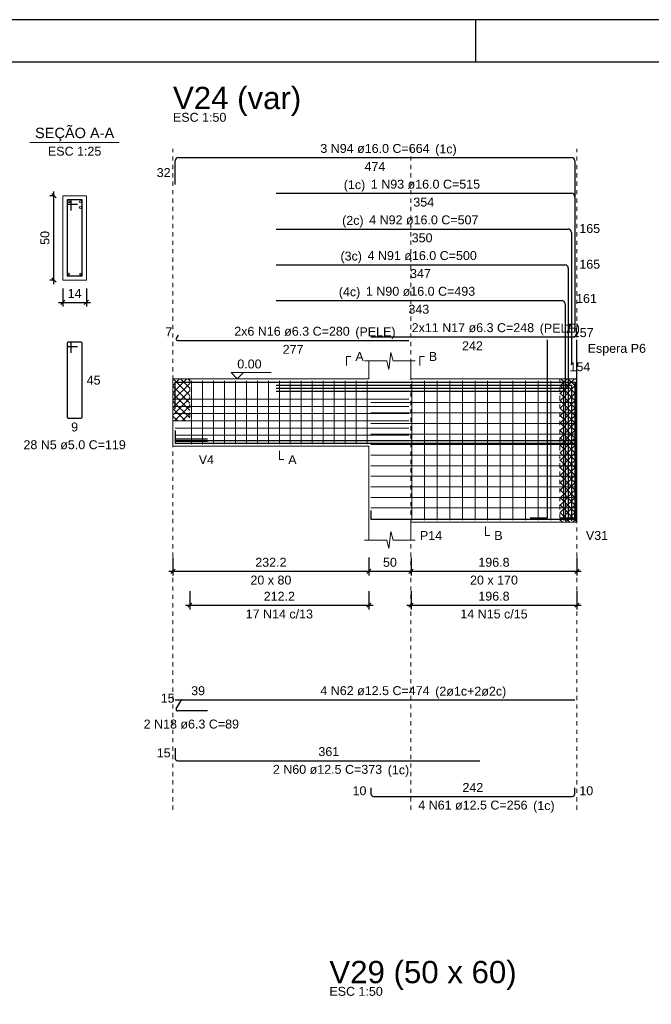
# Model space of a CAD drawing. Header units: millimetres. Extents: x 10 to 1250, y -62 to 528.
# Tile 878 of 909: x 976 to 991, y 105 to 128. Entities that reach past the tile are written whole.
import ezdxf

# ---------------------------------------------------------------- set-up
doc = ezdxf.new("R2010")
doc.units = ezdxf.units.MM
doc.header["$LTSCALE"] = 0.05
doc.linetypes.add('DOT', pattern=[6.35, 0, -6.35])
for name, color, linetype, lineweight in [('Descrição da armadura', 7, 'Continuous', 5), ('DT-Arm complementar', 5, 'Continuous', 5), ('DT-Barras na forma', 2, 'Continuous', 30), ('DT-Barras no corte', 5, 'Continuous', 5), ('DT-Barras rebatidas', 2, 'Continuous', 30), ('DT-Cotas', 9, 'Continuous', 5), ('DT-Forma', 5, 'Continuous', 5), ('DT-Hachura intersecção vigas', 9, 'Continuous', 5), ('DT-Pontilhado', 9, 'DOT', 5), ('DT-Textos', 7, 'Continuous', 5), ('DT-Título', 3, 'Continuous', 20), ('Textos armaduras', 7, 'Continuous', 5)]:
    doc.layers.add(name, color=color, linetype=linetype, lineweight=lineweight)
doc.layers.add('FOLHA_PADRÃO', color=7, linetype='Continuous')
doc.styles.add('Arial', font='arial.ttf')
doc.styles.get("Standard").update_dxf_attribs({"font": 'arial.ttf'})
doc.dimstyles.new('UM_25.000000', dxfattribs={"dimtxt": 0.18, "dimasz": 0.1, "dimexe": 0.1, "dimexo": 0.2, "dimgap": 0, "dimtad": 1, "dimtih": 1, "dimtoh": 1, "dimdec": 1, "dimlfac": 25, "dimzin": 0, "dimdsep": 46, "dimtxsty": 'Standard', "dimcen": 0.09, "dimdle": 0.1, "dimadec": 1, "dimazin": 2, "dimtfac": 1, "dimtdec": 4, "dimtofl": 0, "dimtmove": 0, "dimatfit": 3, "dimfxl": 1, "dimtolj": 1, "dimarcsym": 0})
doc.dimstyles.new('UM_50.000000', dxfattribs={"dimtxt": 0.18, "dimasz": 0.1, "dimexe": 0.1, "dimexo": 0.2, "dimgap": 0.1, "dimtad": 1, "dimdec": 1, "dimlfac": 50, "dimzin": 0, "dimdsep": 46, "dimtxsty": 'Standard', "dimblk": 'OBLIQUE', "dimcen": 0.09, "dimdle": 0.1, "dimadec": 1, "dimazin": 2, "dimtfac": 1, "dimtdec": 1, "dimtofl": 0, "dimtmove": 0, "dimatfit": 3, "dimldrblk": 'OBLIQUE', "dimfxl": 1, "dimtolj": 1, "dimarcsym": 1})
pattern_1 = [(45, (943.07463, 68.95515), (-0.08838835, 0.08838835), []), (135, (943.07463, 68.95515), (-0.08838835, -0.08838835), [])]

# ---------------------------------------------------------------- blocks, each defined once
blk = doc.blocks.new('A1EST. 1500')
at = {"layer": 'FOLHA_PADRÃO', "color": 1, "linetype": 'Continuous'}
for p, q in [((150.008, 59.4), (0, 59.4)), ((41.5, 59.4), (41.5, 58.4))]:
    blk.add_line(p, q, dxfattribs=at)
at = {"layer": 'FOLHA_PADRÃO', "color": 6, "linetype": 'Continuous'}
blk.add_lwpolyline([(149, 58.4), (149, 1), (1, 1), (1, 58.4), (149, 58.4)], dxfattribs=at)
blk = doc.blocks.new('_Oblique')
at = {"color": 0, "linetype": 'ByBlock', "lineweight": -2}
blk.add_line((-0.5, -0.5), (0.5, 0.5), dxfattribs=at)
blk = doc.blocks.new('*D1351')
at = {"layer": 'Defpoints', "color": 0, "transparency": 16777216}
for p in [(976.412, 123.756), (976.623, 123.756), (976.623, 121.756)]:
    blk.add_point(p, dxfattribs=at)
at = {"layer": 'DT-Cotas', "color": 0, "lineweight": -2, "transparency": 16777216}
for p, q in [((976.412, 121.656), (976.412, 123.856)), ((976.423, 123.756), (976.312, 123.756)), ((976.423, 121.756), (976.312, 121.756))]:
    blk.add_line(p, q, dxfattribs=at)
at = {"layer": 'DT-Cotas', "color": 0, "lineweight": -2, "transparency": 16777216, "xscale": 0.1, "yscale": 0.1, "zscale": 0.1}
for p, rotation in [((976.412, 123.756), 90), ((976.412, 121.756), 270)]:
    blk.add_blockref('_Oblique', p, dxfattribs=dict(at, rotation=rotation))
at = {"layer": 'DT-Cotas', "transparency": 16777216, "insert": (976.2, 122.756), "char_height": 0.2118, "attachment_point": 5, "rotation": 90, "style": 'Arial'}
blk.add_mtext('\\A1;50', dxfattribs=at)
blk = doc.blocks.new('*D1352')
at = {"layer": 'Defpoints', "color": 0, "transparency": 16777216}
for p in [(976.623, 121.756), (977.183, 121.756), (977.183, 121.227)]:
    blk.add_point(p, dxfattribs=at)
at = {"layer": 'DT-Cotas', "color": 0, "lineweight": -2, "transparency": 16777216}
for p, q in [((976.623, 121.556), (976.623, 121.127)), ((977.183, 121.556), (977.183, 121.127)), ((976.523, 121.227), (977.283, 121.227))]:
    blk.add_line(p, q, dxfattribs=at)
at = {"layer": 'DT-Cotas', "color": 0, "lineweight": -2, "transparency": 16777216, "xscale": 0.1, "yscale": 0.1, "zscale": 0.1, "rotation": 180}
blk.add_blockref('_Oblique', (976.623, 121.227), dxfattribs=at)
at = {"layer": 'DT-Cotas', "color": 0, "lineweight": -2, "transparency": 16777216, "xscale": 0.1, "yscale": 0.1, "zscale": 0.1}
blk.add_blockref('_Oblique', (977.183, 121.227), dxfattribs=at)
at = {"layer": 'DT-Cotas', "transparency": 16777216, "insert": (976.903, 121.439), "char_height": 0.2118, "attachment_point": 5, "rotation": 0.0057, "style": 'Arial'}
blk.add_mtext('\\A1;14', dxfattribs=at)
blk = doc.blocks.new('*D1353')
at = {"layer": 'Defpoints', "color": 0, "transparency": 16777216}
for p in [(979.236, 115.378), (983.88, 115.378), (983.88, 114.849)]:
    blk.add_point(p, dxfattribs=at)
at = {"layer": 'DT-Cotas', "color": 0, "lineweight": -2, "transparency": 16777216}
for p, q in [((979.236, 115.178), (979.236, 114.749)), ((983.88, 115.178), (983.88, 114.749)), ((979.136, 114.849), (983.98, 114.849))]:
    blk.add_line(p, q, dxfattribs=at)
at = {"layer": 'DT-Cotas', "color": 0, "lineweight": -2, "transparency": 16777216, "xscale": 0.1, "yscale": 0.1, "zscale": 0.1, "rotation": 180}
blk.add_blockref('_Oblique', (979.236, 114.849), dxfattribs=at)
at = {"layer": 'DT-Cotas', "color": 0, "lineweight": -2, "transparency": 16777216, "xscale": 0.1, "yscale": 0.1, "zscale": 0.1}
blk.add_blockref('_Oblique', (983.88, 114.849), dxfattribs=at)
at = {"layer": 'DT-Cotas', "transparency": 16777216, "insert": (981.558, 115.06), "char_height": 0.2118, "attachment_point": 5, "rotation": 0.0057, "style": 'Arial'}
blk.add_mtext('\\A1;232.2', dxfattribs=at)
blk = doc.blocks.new('*D1354')
at = {"layer": 'Defpoints', "color": 0, "transparency": 16777216}
for p in [(983.88, 115.378), (984.88, 115.378), (984.88, 114.849)]:
    blk.add_point(p, dxfattribs=at)
at = {"layer": 'DT-Cotas', "color": 0, "lineweight": -2, "transparency": 16777216}
for p, q in [((983.88, 115.178), (983.88, 114.749)), ((984.88, 115.178), (984.88, 114.749)), ((983.78, 114.849), (984.98, 114.849))]:
    blk.add_line(p, q, dxfattribs=at)
at = {"layer": 'DT-Cotas', "color": 0, "lineweight": -2, "transparency": 16777216, "xscale": 0.1, "yscale": 0.1, "zscale": 0.1, "rotation": 180}
blk.add_blockref('_Oblique', (983.88, 114.849), dxfattribs=at)
at = {"layer": 'DT-Cotas', "color": 0, "lineweight": -2, "transparency": 16777216, "xscale": 0.1, "yscale": 0.1, "zscale": 0.1}
blk.add_blockref('_Oblique', (984.88, 114.849), dxfattribs=at)
at = {"layer": 'DT-Cotas', "transparency": 16777216, "insert": (984.38, 115.06), "char_height": 0.2118, "attachment_point": 5, "rotation": 0.0057, "style": 'Arial'}
blk.add_mtext('\\A1;50', dxfattribs=at)
blk = doc.blocks.new('*D1355')
at = {"layer": 'Defpoints', "color": 0, "transparency": 16777216}
for p in [(984.88, 115.378), (988.815, 115.378), (988.815, 114.849)]:
    blk.add_point(p, dxfattribs=at)
at = {"layer": 'DT-Cotas', "color": 0, "lineweight": -2, "transparency": 16777216}
for p, q in [((984.88, 115.178), (984.88, 114.749)), ((988.815, 115.178), (988.815, 114.749)), ((984.78, 114.849), (988.915, 114.849))]:
    blk.add_line(p, q, dxfattribs=at)
at = {"layer": 'DT-Cotas', "color": 0, "lineweight": -2, "transparency": 16777216, "xscale": 0.1, "yscale": 0.1, "zscale": 0.1, "rotation": 180}
blk.add_blockref('_Oblique', (984.88, 114.849), dxfattribs=at)
at = {"layer": 'DT-Cotas', "color": 0, "lineweight": -2, "transparency": 16777216, "xscale": 0.1, "yscale": 0.1, "zscale": 0.1}
blk.add_blockref('_Oblique', (988.815, 114.849), dxfattribs=at)
at = {"layer": 'DT-Cotas', "transparency": 16777216, "insert": (986.847, 115.06), "char_height": 0.2118, "attachment_point": 5, "rotation": 0.0057, "style": 'Arial'}
blk.add_mtext('\\A1;196.8', dxfattribs=at)
blk = doc.blocks.new('*D1356')
at = {"layer": 'Defpoints', "color": 0, "transparency": 16777216}
for p in [(979.636, 114.573), (983.88, 114.573), (983.88, 114.044)]:
    blk.add_point(p, dxfattribs=at)
at = {"layer": 'DT-Cotas', "color": 0, "lineweight": -2, "transparency": 16777216}
for p, q in [((979.636, 114.373), (979.636, 113.944)), ((983.88, 114.373), (983.88, 113.944)), ((979.536, 114.044), (983.98, 114.044))]:
    blk.add_line(p, q, dxfattribs=at)
at = {"layer": 'DT-Cotas', "color": 0, "lineweight": -2, "transparency": 16777216, "xscale": 0.1, "yscale": 0.1, "zscale": 0.1, "rotation": 180}
blk.add_blockref('_Oblique', (979.636, 114.044), dxfattribs=at)
at = {"layer": 'DT-Cotas', "color": 0, "lineweight": -2, "transparency": 16777216, "xscale": 0.1, "yscale": 0.1, "zscale": 0.1}
blk.add_blockref('_Oblique', (983.88, 114.044), dxfattribs=at)
at = {"layer": 'DT-Cotas', "transparency": 16777216, "insert": (981.758, 114.256), "char_height": 0.2118, "attachment_point": 5, "rotation": 0.0057, "style": 'Arial'}
blk.add_mtext('\\A1;212.2', dxfattribs=at)
blk = doc.blocks.new('*D1363')
at = {"layer": 'Defpoints', "color": 0, "transparency": 16777216}
for p in [(984.88, 114.573), (988.815, 114.573), (988.815, 114.044)]:
    blk.add_point(p, dxfattribs=at)
at = {"layer": 'DT-Cotas', "color": 0, "lineweight": -2, "transparency": 16777216}
for p, q in [((984.88, 114.373), (984.88, 113.944)), ((988.815, 114.373), (988.815, 113.944)), ((984.78, 114.044), (988.915, 114.044))]:
    blk.add_line(p, q, dxfattribs=at)
at = {"layer": 'DT-Cotas', "color": 0, "lineweight": -2, "transparency": 16777216, "xscale": 0.1, "yscale": 0.1, "zscale": 0.1, "rotation": 180}
blk.add_blockref('_Oblique', (984.88, 114.044), dxfattribs=at)
at = {"layer": 'DT-Cotas', "color": 0, "lineweight": -2, "transparency": 16777216, "xscale": 0.1, "yscale": 0.1, "zscale": 0.1}
blk.add_blockref('_Oblique', (988.815, 114.044), dxfattribs=at)
at = {"layer": 'DT-Cotas', "transparency": 16777216, "insert": (986.847, 114.256), "char_height": 0.2118, "attachment_point": 5, "rotation": 0.0057, "style": 'Arial'}
blk.add_mtext('\\A1;196.8', dxfattribs=at)

msp = doc.modelspace()

# ---------------------------------------------------------------- hatches: boundary and pattern name
at = {"layer": 'DT-Hachura intersecção vigas', "linetype": 'Continuous'}
h = msp.add_hatch(dxfattribs=at)
h.set_pattern_fill('ANSI37', color=256, style=0)
h.set_pattern_definition(pattern_1)
h.paths.add_polyline_path([(979.2356, 118.4135), (979.6356, 118.4135), (979.6356, 119.4135), (979.2356, 119.4135), (979.2356, 118.4135)])
h = msp.add_hatch(dxfattribs=at)
h.set_pattern_fill('ANSI37', color=256, style=0)
h.set_pattern_definition(pattern_1)
h.paths.add_polyline_path([(988.407, 116.0135), (988.8152, 116.0135), (988.8152, 119.4135), (988.407, 119.4135), (988.407, 116.0135)])

# ---------------------------------------------------------------- linework, layer by layer
at = {"layer": 'DT-Arm complementar'}
for p, q in [((979.6776, 117.8635), (979.6776, 119.3635)), ((979.9376, 117.8635), (979.9376, 119.3635)), ((980.1976, 117.8635), (980.1976, 119.3635)), ((980.4576, 117.8635), (980.4576, 119.3635)), ((980.7176, 117.8635), (980.7176, 119.3635)), ((980.9776, 117.8635), (980.9776, 119.3635)), ((981.2376, 117.8635), (981.2376, 119.3635)), ((981.4976, 117.8635), (981.4976, 119.3635)), ((981.7576, 117.8635), (981.7576, 119.3635)), ((982.0176, 117.8635), (982.0176, 119.3635)), ((982.2776, 117.8635), (982.2776, 119.3635)), ((982.5376, 117.8635), (982.5376, 119.3635)), ((982.7976, 117.8635), (982.7976, 119.3635)), ((983.0576, 117.8635), (983.0576, 119.3635)), ((983.3176, 117.8635), (983.3176, 119.3635)), ((983.5776, 117.8635), (983.5776, 119.3635)), ((983.8376, 117.8635), (983.8376, 119.3635)), ((984.8975, 116.0635), (984.8975, 119.3635)), ((985.1975, 116.0635), (985.1975, 119.3635)), ((985.4975, 116.0635), (985.4975, 119.3635)), ((985.7975, 116.0635), (985.7975, 119.3635)), ((986.0975, 116.0635), (986.0975, 119.3635)), ((986.3975, 116.0635), (986.3975, 119.3635)), ((986.6975, 116.0635), (986.6975, 119.3635)), ((986.9975, 116.0635), (986.9975, 119.3635)), ((987.2975, 116.0635), (987.2975, 119.3635)), ((987.5975, 116.0635), (987.5975, 119.3635)), ((987.8975, 116.0635), (987.8975, 119.3635)), ((988.1975, 116.0635), (988.1975, 119.3635)), ((988.4975, 116.0635), (988.4975, 119.3635)), ((988.7975, 116.0635), (988.7975, 119.3635)), ((979.2856, 118.9312), (984.8296, 118.9312)), ((979.2856, 118.7595), (984.8296, 118.7595)), ((983.9296, 118.8528), (988.7653, 118.8528)), ((979.2856, 118.5879), (984.8296, 118.5879)), ((983.9296, 118.6026), (988.7653, 118.6026)), ((979.2856, 118.4162), (984.8296, 118.4162)), ((979.2856, 118.2445), (984.8296, 118.2445)), ((983.9296, 118.3525), (988.7653, 118.3525)), ((979.2856, 118.0728), (984.8296, 118.0728)), ((983.9296, 118.1023), (988.7653, 118.1023)), ((983.9296, 117.8522), (988.7653, 117.8522)), ((983.9296, 117.602), (988.7653, 117.602)), ((983.9296, 117.3519), (988.7653, 117.3519)), ((983.9296, 117.1017), (988.7653, 117.1017)), ((983.9296, 116.8516), (988.7653, 116.8516)), ((983.9296, 116.6014), (988.7653, 116.6014)), ((983.9296, 116.3513), (988.7653, 116.3513))]:
    msp.add_line(p, q, dxfattribs=at)
at = {"layer": 'DT-Barras na forma'}
for p, q in [((976.8234, 123.6565), (976.7234, 123.6565)), ((976.7234, 123.6565), (976.7234, 121.8565)), ((977.0834, 123.6565), (976.7234, 123.6565)), ((976.7234, 123.6565), (976.7234, 123.5565)), ((976.7234, 123.5565), (976.9734, 123.5565)), ((976.8234, 123.4065), (976.8234, 123.6565)), ((977.0834, 121.8565), (977.0834, 123.6565)), ((976.7234, 121.8565), (977.0834, 121.8565)), ((979.2856, 117.9868), (980.0559, 117.9868)), ((979.2856, 117.9364), (980.0559, 117.9364))]:
    msp.add_line(p, q, dxfattribs=at)
for points in [[(988.1076, 120.3384), (988.1076, 116.1045), (987.7076, 116.1045)], [(988.8076, 120.3384), (988.8076, 116.1045), (988.4076, 116.1045)], [(979.2856, 118.7004), (979.2856, 119.3375), (988.7653, 119.3375), (988.7653, 116.0475)], [(981.6796, 119.3375), (988.7653, 119.3375), (988.7653, 116.0475)], [(981.6796, 119.2655), (988.6877, 119.2655), (988.6877, 116.0475)], [(981.6796, 119.1935), (988.6101, 119.1935), (988.6101, 116.0475)], [(981.6796, 119.1215), (988.5325, 119.1215), (988.5325, 116.0475)], [(979.2856, 118.186), (979.2856, 117.886), (986.5136, 117.886)], [(979.2856, 117.951), (988.7653, 117.951)], [(979.2856, 117.886), (988.7653, 117.886)], [(983.9296, 116.286), (983.9296, 116.086), (988.7653, 116.086), (988.7653, 116.286)]]:
    msp.add_lwpolyline(points, dxfattribs=at)
at = {"layer": 'DT-Barras no corte'}
for centre, radius in [((976.7684, 123.6115), 0.025), ((977.0384, 123.6115), 0.025), ((977.0384, 123.4815), 0.025), ((976.7634, 121.8965), 0.02), ((977.0434, 121.8965), 0.02)]:
    msp.add_circle(centre, radius, dxfattribs=at)
at = {"layer": 'DT-Barras rebatidas'}
for p, q in [((979.2856, 124.0237), (979.2856, 124.5808)), ((979.3656, 124.6608), (988.6853, 124.6608)), ((988.7653, 124.5808), (988.7653, 121.3708)), ((981.6796, 123.8136), (988.6853, 123.8136)), ((988.7653, 123.7336), (988.7653, 120.5236)), ((981.6796, 122.9664), (988.6077, 122.9664)), ((988.6877, 122.8864), (988.6877, 119.7484)), ((981.6796, 122.1192), (988.5301, 122.1192)), ((988.6101, 122.0392), (988.6101, 118.9732)), ((981.6796, 121.272), (988.4525, 121.272)), ((988.5325, 121.192), (988.5325, 118.198)), ((988.7744, 120.4247), (988.8378, 120.5345)), ((979.3581, 120.4497), (979.3129, 120.3715)), ((979.3402, 120.3243), (984.8296, 120.3243)), ((983.9296, 120.409), (988.7471, 120.409)), ((976.7234, 120.2498), (976.7234, 118.5098)), ((976.7234, 120.2498), (976.7234, 120.2098)), ((976.7934, 120.2798), (976.7534, 120.2798)), ((977.0534, 120.2798), (976.7534, 120.2798)), ((976.7534, 120.1798), (976.9734, 120.1798)), ((976.8234, 120.0298), (976.8234, 120.2498)), ((977.0834, 118.5098), (977.0834, 120.2498)), ((976.7534, 118.4798), (977.0534, 118.4798)), ((979.2856, 111.799), (988.7653, 111.799)), ((979.3129, 111.5831), (979.4292, 111.7844)), ((979.4564, 111.8002), (980.2085, 111.8002)), ((980.0559, 111.5359), (979.3402, 111.5359)), ((979.2856, 110.6553), (979.2856, 110.4178)), ((979.3481, 110.3553), (986.5136, 110.3553)), ((983.9296, 109.7081), (983.9296, 109.5706)), ((988.7653, 109.5706), (988.7653, 109.7081)), ((983.9921, 109.5081), (988.7028, 109.5081))]:
    msp.add_line(p, q, dxfattribs=at)
for centre, radius, start, end in [((979.3656, 124.5808), 0.08, 90, 180), ((988.6853, 124.5808), 0.08, 0, 90), ((988.6853, 123.7336), 0.08, 0, 90), ((988.6077, 122.8864), 0.08, 0, 90), ((988.5301, 122.0392), 0.08, 0, 90), ((988.4525, 121.192), 0.08, 0, 90), ((979.3402, 120.3558), 0.0315, 150, 270), ((988.7471, 120.4405), 0.0315, 270, 330), ((976.7534, 120.2498), 0.03, 90, 180), ((976.7534, 120.2498), 0.03, 90, 180), ((976.7534, 120.2098), 0.03, 180, 270), ((976.7934, 120.2498), 0.03, 0, 90), ((977.0534, 120.2498), 0.03, 0, 90), ((976.7534, 118.5098), 0.03, 180, 270), ((977.0534, 118.5098), 0.03, 270, 0), ((979.4564, 111.7687), 0.0315, 90, 150), ((979.3402, 111.5674), 0.0315, 150, 270), ((979.3481, 110.4178), 0.0625, 180, 270), ((983.9921, 109.5706), 0.0625, 180, 270), ((988.7028, 109.5706), 0.0625, 270, 0)]:
    msp.add_arc(centre, radius, start, end, dxfattribs=at)
at = {"layer": 'DT-Forma'}
for p, q in [((977.1834, 123.7565), (976.6234, 123.7565)), ((976.6234, 123.7565), (976.6234, 123.7565)), ((976.6234, 123.7565), (976.6234, 121.7565)), ((977.1834, 121.7565), (977.1834, 123.7565)), ((977.1834, 123.7565), (977.1834, 123.7565)), ((976.6234, 121.7565), (977.1834, 121.7565)), ((976.6234, 121.7565), (976.6234, 121.7565)), ((977.1834, 121.7565), (977.1834, 121.7565)), ((983.7796, 119.8371), (984.3046, 119.8371)), ((983.8796, 119.4135), (983.8796, 119.8371)), ((984.3046, 119.8371), (984.3546, 119.6371)), ((984.3546, 119.6371), (984.4046, 120.0371)), ((984.4046, 120.0371), (984.4546, 119.8371)), ((984.4546, 119.8371), (984.9796, 119.8371)), ((984.8796, 119.8371), (984.8796, 119.4135)), ((979.2356, 119.4135), (979.6356, 119.4135)), ((979.6356, 119.4135), (983.8796, 119.4135)), ((984.8796, 119.4135), (988.407, 119.4135)), ((988.407, 119.4135), (988.8153, 119.4135)), ((979.2356, 117.8135), (979.6356, 117.8135)), ((979.6356, 117.8135), (983.8796, 117.8135)), ((983.8796, 117.8135), (983.8796, 115.5899)), ((984.8796, 115.5899), (984.8796, 116.0135)), ((984.8796, 116.0135), (988.407, 116.0135)), ((988.407, 116.0135), (988.8153, 116.0135)), ((984.3546, 115.3899), (984.4046, 115.7899)), ((984.4046, 115.7899), (984.4546, 115.5899)), ((983.7796, 115.5899), (984.3046, 115.5899)), ((984.3046, 115.5899), (984.3546, 115.3899)), ((984.4546, 115.5899), (984.9796, 115.5899))]:
    msp.add_line(p, q, dxfattribs=at)
at = {"layer": 'DT-Forma', "linetype": 'Continuous'}
for p, q in [((979.2356, 117.8135), (979.2356, 119.4135)), ((988.8153, 119.4135), (988.8153, 116.0135))]:
    msp.add_line(p, q, dxfattribs=at)
at = {"layer": 'DT-Pontilhado', "ltscale": 0.2}
for p, q in [((979.2356, 109.1904), (979.2356, 124.8726)), ((984.8796, 109.1904), (984.8796, 124.8726)), ((988.8153, 109.1904), (988.8153, 124.8726)), ((979.6356, 119.4135), (979.6356, 118.4135)), ((988.407, 119.4135), (988.407, 116.0135)), ((979.2356, 118.4135), (979.6356, 118.4135))]:
    msp.add_line(p, q, dxfattribs=at)
at = {"layer": 'DT-Textos'}
msp.add_line((975.8444, 125.0214), (977.9624, 125.0214), dxfattribs=at)
for points in [[(983.3501, 119.7312), (983.3501, 119.943), (983.456, 119.943)], [(985.0914, 119.7312), (985.0914, 119.943), (985.1973, 119.943)], [(980.9088, 119.5618), (980.7606, 119.4135), (980.6123, 119.5618), (981.5654, 119.5618)], [(981.7576, 117.7076), (981.7576, 117.4958), (981.8635, 117.4958)], [(986.6433, 115.9076), (986.6433, 115.6958), (986.7492, 115.6958)]]:
    msp.add_lwpolyline(points, dxfattribs=at)

# ---------------------------------------------------------------- block references
msp.add_blockref('A1EST. 1500', (944.9101, 68.5322))

# ---------------------------------------------------------------- texts
at = {"layer": 'Descrição da armadura', "linetype": 'Continuous', "char_height": 0.2118, "attachment_point": 8, "line_spacing_factor": 0.798, "style": 'Arial'}
for s, insert, width in [('3 N94 ø16.0 C=664', (984.0255, 124.7667), 5.194653), ('1 N93 ø16.0 C=515', (985.2225, 123.9195), 5.194653), ('4 N92 ø16.0 C=507', (985.1837, 123.0723), 5.194653), ('4 N91 ø16.0 C=500', (985.1449, 122.2251), 5.194653), ('1 N90 ø16.0 C=493', (985.1061, 121.3779), 5.194653), ('2x11 N17 ø6.3 C=248', (986.3475, 120.5149), 5.821244), ('2x6 N16 ø6.3 C=280', (982.0576, 120.4302), 5.491291), ('28 N5 ø5.0 C=119', (976.9034, 117.7385), 4.8647), ('17 N14 c/13', (981.7576, 113.7261), 3.199294), ('14 N15 c/15', (986.8475, 113.7261), 3.199294), ('4 N62 ø12.5 C=474', (984.0255, 111.9049), 5.194653), ('2 N18 ø6.3 C=89', (979.6708, 111.1123), 4.534748), ('2 N60 ø12.5 C=373', (982.8996, 110.0376), 5.194653), ('4 N61 ø12.5 C=256', (986.3475, 109.1904), 5.194653)]:
    msp.add_mtext(s, dxfattribs=dict(at, insert=insert, width=width))
at = {"layer": 'DT-Textos', "line_spacing_factor": 0.798, "style": 'Arial'}
for s, insert, char_height, width, attachment_point in [('ESC 1:50', (979.2356, 125.508), 0.2118, 2.57285, 7), ('SEÇÃO A-A', (976.9036, 125.0462), 0.2471, 3.273443, 8), ('ESC 1:25', (976.9034, 124.7037), 0.2118, 2.57285, 8), ('(1c)', (985.4536, 124.6972), 0.2118, 1.035186, 7), ('(1c)', (983.7946, 123.8492), 0.2118, 1.035186, 9), ('(2c)', (983.7556, 123.0022), 0.2118, 1.035186, 9), ('(3c)', (983.7166, 122.1552), 0.2118, 1.035186, 9), ('(4c)', (983.6776, 121.3082), 0.2118, 1.035186, 9), ('A', (983.5619, 119.8371), 0.2118, 0.400926, 7), ('B', (985.3032, 119.8371), 0.2118, 0.400926, 7), ('Espera P6', (989.0696, 119.9662), 0.2118, 2.806773, 7), ('0.00', (980.7606, 119.6571), 0.2118, 1.169904, 7), ('V4', (979.8474, 117.3899), 0.2118, 0.735226, 7), ('A', (981.9694, 117.3899), 0.2118, 0.400926, 7), ('P14', (985.0914, 115.5899), 0.2118, 1.069526, 7), ('B', (986.8551, 115.5899), 0.2118, 0.400926, 7), ('V31', (989.0271, 115.5899), 0.2118, 1.069526, 7), ('20 x 80', (981.5576, 114.5309), 0.2118, 1.971756, 8), ('20 x 170', (986.8475, 114.5309), 0.2118, 2.306056, 8), ('(2ø1c+2ø2c)', (985.4536, 111.8352), 0.2118, 3.42401, 7), ('(1c)', (984.3276, 109.9682), 0.2118, 1.035186, 7), ('(1c)', (987.7756, 109.1202), 0.2118, 1.035186, 7), ('ESC 1:50', (982.9444, 104.7745), 0.2118, 2.57285, 7)]:
    msp.add_mtext(s, dxfattribs=dict(at, insert=insert, char_height=char_height, width=width, attachment_point=attachment_point))
at = {"layer": 'DT-Textos', "linetype": 'Continuous', "char_height": 0.2118, "width": 1.937416, "attachment_point": 7, "line_spacing_factor": 0.798, "style": 'Arial'}
for insert in [(983.5596, 120.3602), (987.9316, 120.4452)]:
    msp.add_mtext('(PELE)', dxfattribs=dict(at, insert=insert))
at = {"layer": 'DT-Título', "char_height": 0.5295, "attachment_point": 7, "line_spacing_factor": 0.798, "style": 'Arial'}
for s, insert, width in [('V24 (var)', (979.2356, 125.6512), 5.767732), ('V29 (50 x 60)', (982.9446, 104.9172), 8.420122)]:
    msp.add_mtext(s, dxfattribs=dict(at, insert=insert, width=width))
at = {"layer": 'Textos armaduras', "linetype": 'Continuous', "char_height": 0.2118, "attachment_point": 7, "line_spacing_factor": 0.798, "style": 'Arial'}
for s, insert, width in [('474', (983.778, 124.3431), 0.989858), ('32', (978.8498, 124.1963), 0.659905), ('354', (984.935, 123.4959), 0.989858), ('165', (988.8712, 122.8699), 0.989858), ('350', (984.8962, 122.6487), 0.989858), ('165', (988.8712, 122.0227), 0.989858), ('347', (984.8574, 121.8015), 0.989858), ('161', (988.7936, 121.2115), 0.989858), ('343', (984.8186, 120.9543), 0.989858), ('7', (988.5242, 120.4888), 0.329953), ('7', (979.0536, 120.4199), 0.329953), ('157', (988.716, 120.4003), 0.989858), ('277', (981.8375, 120.0066), 0.989858), ('242', (986.0909, 120.0913), 0.989858), ('154', (988.6384, 119.5891), 0.989858), ('45', (977.1893, 119.2739), 0.659905), ('9', (976.8209, 118.1621), 0.329953), ('39', (979.6675, 111.9061), 0.659905), ('15', (978.9448, 111.7287), 0.659905), ('361', (982.6834, 110.4612), 0.989858), ('15', (978.8498, 110.4306), 0.659905), ('10', (983.4938, 109.5334), 0.659905), ('242', (986.1, 109.614), 0.989858), ('10', (988.8712, 109.5334), 0.659905)]:
    msp.add_mtext(s, dxfattribs=dict(at, insert=insert, width=width))

# ---------------------------------------------------------------- dimensions: what is measured, and where the dimension line sits
at = {"layer": 'DT-Cotas'}
dim = msp.add_linear_dim(base=(976.4116, 123.7565), p1=(976.6234, 121.7565), p2=(976.6234, 123.7565), angle=90, dimstyle='UM_25.000000', override={"dimtxt": 0.2118, "dimasz": 0.1, "dimexe": 0.1, "dimexo": 0.2, "dimtad": 1, "dimtih": 0, "dimtoh": 0, "dimdec": 1, "dimlfac": 25, "dimzin": 8, "dimtxsty": 'Arial', "dimblk": 'Oblique', "dimblk1": 'Oblique', "dimblk2": 'Oblique', "dimsah": 1, "dimdle": 0.1, "dimse1": 0, "dimse2": 0, "dimclrt": 256, "dimadec": 1, "dimazin": 3, "dimtmove": 2, "dimldrblk": 'Oblique'}, dxfattribs=at)
dim.commit()
dim.dimension.update_dxf_attribs({"geometry": '*D1351', "text_midpoint": (976.1998, 122.7565), "dimtype": 160, "text_rotation": 90})
for base, p1, p2, dimstyle, override, picture, middle in [((977.1834, 121.227), (976.6234, 121.7565), (977.1834, 121.7565), 'UM_25.000000', {"dimtxt": 0.2118, "dimasz": 0.1, "dimexe": 0.1, "dimexo": 0.2, "dimtad": 1, "dimtih": 0, "dimtoh": 0, "dimdec": 1, "dimlfac": 25, "dimzin": 8, "dimtxsty": 'Arial', "dimblk": 'Oblique', "dimblk1": 'Oblique', "dimblk2": 'Oblique', "dimsah": 1, "dimdle": 0.1, "dimse1": 0, "dimse2": 0, "dimclrt": 256, "dimadec": 1, "dimazin": 3, "dimtmove": 2, "dimldrblk": 'Oblique'}, '*D1352', (976.9034, 121.4388)), ((983.8796, 114.8486), (979.2356, 115.3781), (983.8796, 115.3781), 'UM_50.000000', {"dimtxt": 0.2118, "dimasz": 0.1, "dimexe": 0.1, "dimexo": 0.2, "dimtad": 1, "dimtih": 0, "dimtoh": 0, "dimdec": 1, "dimlfac": 50, "dimzin": 8, "dimtxsty": 'Arial', "dimblk": 'Oblique', "dimblk1": 'Oblique', "dimblk2": 'Oblique', "dimsah": 1, "dimdle": 0.1, "dimse1": 0, "dimse2": 0, "dimclrt": 256, "dimadec": 1, "dimazin": 3, "dimtmove": 2, "dimldrblk": 'Oblique'}, '*D1353', (981.5576, 115.0604)), ((984.8796, 114.8486), (983.8796, 115.3781), (984.8796, 115.3781), 'UM_50.000000', {"dimtxt": 0.2118, "dimasz": 0.1, "dimexe": 0.1, "dimexo": 0.2, "dimtad": 1, "dimtih": 0, "dimtoh": 0, "dimdec": 1, "dimlfac": 50, "dimzin": 8, "dimtxsty": 'Arial', "dimblk": 'Oblique', "dimblk1": 'Oblique', "dimblk2": 'Oblique', "dimsah": 1, "dimdle": 0.1, "dimse1": 0, "dimse2": 0, "dimclrt": 256, "dimadec": 1, "dimazin": 3, "dimtmove": 2, "dimldrblk": 'Oblique'}, '*D1354', (984.3796, 115.0604)), ((988.8153, 114.8486), (984.8796, 115.3781), (988.8153, 115.3781), 'UM_50.000000', {"dimtxt": 0.2118, "dimasz": 0.1, "dimexe": 0.1, "dimexo": 0.2, "dimtad": 1, "dimtih": 0, "dimtoh": 0, "dimdec": 1, "dimlfac": 50, "dimzin": 8, "dimtxsty": 'Arial', "dimblk": 'Oblique', "dimblk1": 'Oblique', "dimblk2": 'Oblique', "dimsah": 1, "dimdle": 0.1, "dimse1": 0, "dimse2": 0, "dimclrt": 256, "dimadec": 1, "dimazin": 3, "dimtmove": 2, "dimldrblk": 'Oblique'}, '*D1355', (986.8475, 115.0604)), ((983.8796, 114.0438), (979.6356, 114.5733), (983.8796, 114.5733), 'UM_50.000000', {"dimtxt": 0.2118, "dimasz": 0.1, "dimexe": 0.1, "dimexo": 0.2, "dimtad": 1, "dimtih": 0, "dimtoh": 0, "dimdec": 1, "dimlfac": 50, "dimzin": 8, "dimtxsty": 'Arial', "dimblk": 'Oblique', "dimblk1": 'Oblique', "dimblk2": 'Oblique', "dimsah": 1, "dimdle": 0.1, "dimse1": 0, "dimse2": 0, "dimclrt": 256, "dimadec": 1, "dimazin": 3, "dimtmove": 2, "dimldrblk": 'Oblique'}, '*D1356', (981.7576, 114.2556)), ((988.8153, 114.0438), (984.8796, 114.5733), (988.8153, 114.5733), 'UM_50.000000', {"dimtxt": 0.2118, "dimasz": 0.1, "dimexe": 0.1, "dimexo": 0.2, "dimtad": 1, "dimtih": 0, "dimtoh": 0, "dimdec": 1, "dimlfac": 50, "dimzin": 8, "dimtxsty": 'Arial', "dimblk": 'Oblique', "dimblk1": 'Oblique', "dimblk2": 'Oblique', "dimsah": 1, "dimdle": 0.1, "dimse1": 0, "dimse2": 0, "dimclrt": 256, "dimadec": 1, "dimazin": 3, "dimtmove": 2, "dimldrblk": 'Oblique'}, '*D1363', (986.8475, 114.2556))]:
    dim = msp.add_linear_dim(base=base, p1=p1, p2=p2, dimstyle=dimstyle, override=override, dxfattribs=at)
    dim.commit()
    dim.dimension.update_dxf_attribs({"geometry": picture, "text_midpoint": middle, "dimtype": 160, "text_rotation": 0.00573})

doc.saveas('drawing.dxf')
